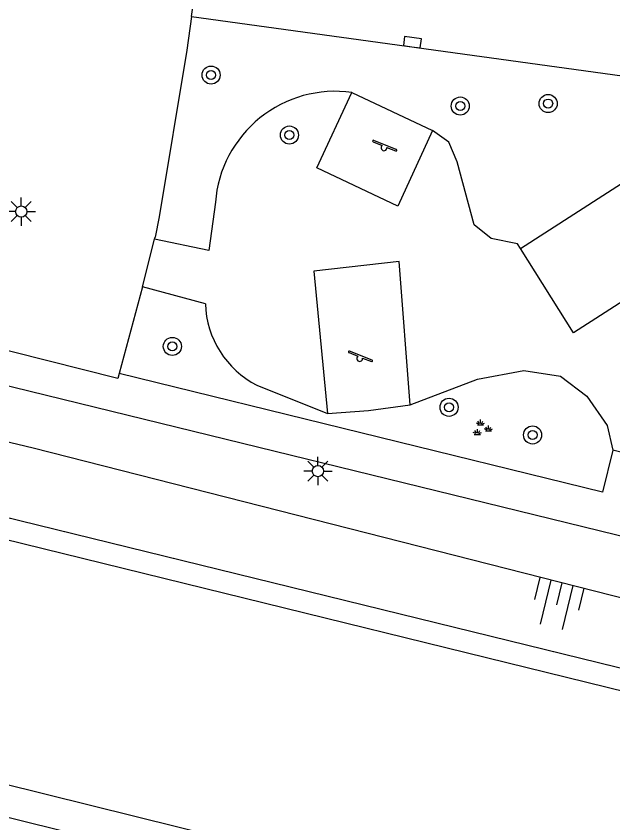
# Model space of a CAD drawing. Extents: x 125000 to 129004, y 397500 to 399008.
# Drawn here: x 126795.14 to 126821.54, y 398696.24 to 398731.91 of the extents above; entities that cross this region are included whole.
import ezdxf

# ---------------------------------------------------------------- set-up
doc = ezdxf.new("R2010")
doc.units = 0
for name, color, linetype in [('gg-knt-BGT kruinlijn', 7, 'Continuous'), ('gg-knt-verharding', 7, 'Continuous'), ('gg-kntw-beschoeiing', 7, 'Continuous'), ('gt-grn-groengrens', 7, 'Continuous'), ('gt-grn-weggrens', 7, 'Continuous'), ('gt-symb-boom', 7, 'Continuous'), ('gt-symb-groenvak', 7, 'Continuous'), ('gt-symb-kolk', 7, 'Continuous'), ('gt-symb-lichtmast', 7, 'Continuous'), ('gt-symb-speelvoorziening', 7, 'Continuous'), ('gt-symb-talud symbool', 7, 'Continuous')]:
    doc.layers.add(name, color=color, linetype=linetype)

# ---------------------------------------------------------------- blocks, each defined once
blk = doc.blocks.new('gt0-KOLK')
at = {"layer": 'gt-symb-kolk'}
blk.add_lwpolyline([(0, 0), (0.375, 0), (0.375, 0.4), (-0.375, 0.4), (-0.375, 0), (0, 0)], dxfattribs=at)
blk = doc.blocks.new('gt0-BOOM')
at = {"layer": 'gt-symb-boom'}
for radius in [0.4, 0.2]:
    blk.add_circle((0, 0), radius, dxfattribs=at)
blk = doc.blocks.new('gt0-SV')
at = {"layer": 'gt-symb-speelvoorziening'}
for p, q in [((-0.477, 0.255), (-0.08, 0.096)), ((0.542, -0.076), (-0.449, 0.324)), ((0.125, 0.014), (0.515, -0.143))]:
    blk.add_line(p, q, dxfattribs=at)
for centre, radius, start, end in [((-0.466, 0.291), 0.0369, 63.6251, 252.6602), ((-0.002, -0.005), 0.128, 127.6866, 8.5986), ((0.531, -0.111), 0.0363, 243.5085, 72.5436)]:
    blk.add_arc(centre, radius, start, end, dxfattribs=at)
blk = doc.blocks.new('gt0-LMAST')
at = {"layer": 'gt-symb-lichtmast'}
for p, q in [((-0.182, 0.173), (-0.447, 0.438)), ((-0.005, 0.246), (-0.005, 0.621)), ((0.172, 0.173), (0.437, 0.438)), ((-0.255, -0.004), (-0.63, -0.004)), ((-0.182, -0.181), (-0.447, -0.446)), ((-0.005, -0.254), (-0.005, -0.629)), ((0.437, -0.446), (0.172, -0.181)), ((0.245, -0.004), (0.62, -0.004))]:
    blk.add_line(p, q, dxfattribs=at)
blk.add_circle((-0.005, -0.004), 0.25, dxfattribs=at)
blk = doc.blocks.new('gt0-GRVAK')
at = {"layer": 'gt-symb-groenvak'}
for p, q in [((-0.047, 0.214), (-0.047, 0.393)), ((-0.11, 0.189), (-0.228, 0.24)), ((-0.182, 0.153), (0.088, 0.153)), ((-0.091, 0.211), (-0.156, 0.322)), ((-0.004, 0.211), (0.061, 0.322)), ((0.015, 0.189), (0.133, 0.24)), ((0.262, -0.052), (0.197, 0.059)), ((0.305, -0.049), (0.305, 0.13)), ((0.349, -0.052), (0.414, 0.059)), ((-0.245, -0.228), (-0.363, -0.177)), ((-0.318, -0.264), (-0.047, -0.264)), ((-0.226, -0.206), (-0.291, -0.095)), ((-0.183, -0.203), (-0.183, -0.024)), ((-0.139, -0.206), (-0.074, -0.095)), ((-0.12, -0.228), (-0.002, -0.177)), ((0.243, -0.074), (0.125, -0.023)), ((0.17, -0.11), (0.441, -0.11)), ((0.368, -0.074), (0.486, -0.023))]:
    blk.add_line(p, q, dxfattribs=at)
blk = doc.blocks.new('gt0-TALUD_1')
at = {"layer": 'gt-symb-talud symbool'}
for p, q in [((-1, -1), (-1, 0)), ((-0.5, -2), (-0.5, 0)), ((0, -1), (0, 0)), ((0.5, -2), (0.5, 0)), ((1, -1), (1, 0))]:
    blk.add_line(p, q, dxfattribs=at)

msp = doc.modelspace()

# ---------------------------------------------------------------- linework, layer by layer
at = {"layer": 'gg-knt-BGT kruinlijn'}
msp.add_lwpolyline([(126850.997, 398698.777), (126795.893, 398712.808), (126733.11, 398727.818), (126678.844, 398741.289), (126629.992, 398753.742)], dxfattribs=at)
at = {"layer": 'gg-knt-verharding'}
for p, q in [((126802.902, 398731.9), (126845.443, 398726.031)), ((126809.992, 398728.543), (126813.562, 398726.861)), ((126817.444, 398721.643), (126824.17, 398725.962)), ((126800.723, 398719.943), (126801.263, 398722.057)), ((126801.263, 398722.057), (126801.283, 398722.136)), ((126800.723, 398719.943), (126799.692, 398716.106)), ((126791.5, 398716.378), (126855.628, 398700.675)), ((126832.432, 398710.037), (126821.531, 398712.719))]:
    msp.add_line(p, q, dxfattribs=at)
for points in [[(126802.902, 398731.9), (126802.695, 398730.415), (126801.472, 398723.033), (126801.283, 398722.136)], [(126813.562, 398726.861), (126812.027, 398723.511), (126808.448, 398725.204), (126809.992, 398728.543)], [(126824.17, 398725.962), (126826.594, 398722.274), (126819.799, 398717.907), (126817.444, 398721.643)], [(126812.563, 398714.721), (126812.079, 398721.061), (126808.308, 398720.636), (126808.913, 398714.339)], [(126799.692, 398716.106), (126799.636, 398715.897), (126791.86, 398717.847)], [(126821.531, 398712.719), (126821.079, 398710.865), (126799.692, 398716.106)], [(126808.913, 398714.339), (126810.728, 398714.479), (126812.563, 398714.721)]]:
    msp.add_lwpolyline(points, dxfattribs=at)
msp.add_arc((126581.441, 398764.232), 215.732, 349.06229, 353.91126, dxfattribs=at)
at = {"layer": 'gg-kntw-beschoeiing'}
for points in [[(126839.555, 398686.846), (126810.189, 398694.092), (126753.194, 398708.232), (126687.733, 398724.556), (126630.639, 398738.85), (126627.167, 398742.394), (126627.218, 398743.209)], [(126773.111, 398714.085), (126848.927, 398695.45), (126851.257, 398693.582)]]:
    msp.add_lwpolyline(points, dxfattribs=at)
at = {"layer": 'gt-grn-groengrens'}
for p, q in [((126803.512, 398719.194), (126800.723, 398719.943)), ((126805.793, 398715.597), (126808.913, 398714.339))]:
    msp.add_line(p, q, dxfattribs=at)
for points in [[(126626.95, 398744.492), (126626.356, 398741.404), (126629.924, 398737.531), (126744.886, 398708.896), (126839.242, 398685.446)], [(126817.444, 398721.643), (126817.318, 398721.853), (126816.154, 398722.078), (126815.4, 398722.69), (126814.653, 398725.476), (126814.279, 398726.342), (126813.562, 398726.861)], [(126803.953, 398723.682), (126803.668, 398721.549), (126801.263, 398722.057)], [(126812.563, 398714.721), (126815.548, 398715.861), (126817.593, 398716.247), (126819.223, 398715.988), (126820.387, 398715.116), (126821.277, 398713.806), (126821.531, 398712.719)], [(126772.042, 398715.313), (126848.953, 398696.457), (126851.808, 398694.27)]]:
    msp.add_lwpolyline(points, dxfattribs=at)
for centre, radius, start, end in [((126809.268, 398723.26), 5.332, 82.1986, 175.465), ((126807.68, 398719.315), 4.17, 181.6662, 243.0947)]:
    msp.add_arc(centre, radius, start, end, dxfattribs=at)
at = {"layer": 'gt-grn-weggrens'}
msp.add_line((126802.902, 398731.9), (126803.866, 398739.1), dxfattribs=at)

# ---------------------------------------------------------------- block references
at = {"layer": 'gt-symb-boom'}
for p in [(126803.764, 398729.309), (126814.785, 398727.94), (126818.674, 398728.05), (126807.229, 398726.657), (126802.051, 398717.309), (126814.29, 398714.617), (126817.984, 398713.393)]:
    msp.add_blockref('gt0-BOOM', p, dxfattribs=at)
at = {"layer": 'gt-symb-groenvak'}
msp.add_blockref('gt0-GRVAK', (126815.726, 398713.682), dxfattribs=at)
at = {"layer": 'gt-symb-kolk', "rotation": -7.8141808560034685}
msp.add_blockref('gt0-KOLK', (126812.64, 398730.56), dxfattribs=at)
at = {"layer": 'gt-symb-lichtmast'}
for p in [(126795.373, 398723.274), (126808.496, 398711.801)]:
    msp.add_blockref('gt0-LMAST', p, dxfattribs=at)
at = {"layer": 'gt-symb-speelvoorziening'}
for p in [(126811.412, 398726.098), (126810.342, 398716.779)]:
    msp.add_blockref('gt0-SV', p, dxfattribs=at)
at = {"layer": 'gt-symb-talud symbool', "xscale": 1.0002399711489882, "yscale": 1.0002399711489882, "rotation": -13.64723833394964}
msp.add_blockref('gt0-TALUD_1', (126819.296, 398706.849), dxfattribs=at)

doc.saveas('drawing.dxf')
